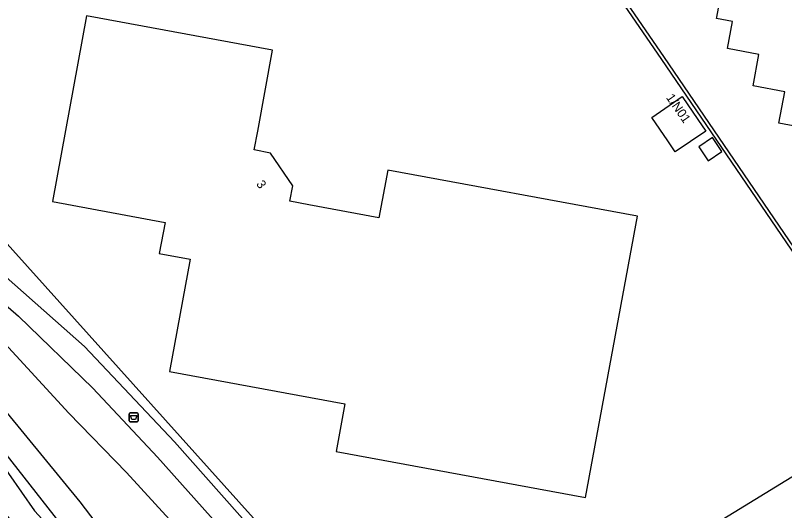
# Model space of a CAD drawing. Extents: x 157466 to 158888, y 383063 to 384677.
# Drawn here: x 157904.9 to 157990.3, y 383254.5 to 383309.5 of the extents above; entities that cross this region are included whole.
import ezdxf

# ---------------------------------------------------------------- set-up
doc = ezdxf.new("R2010")
doc.units = 0
for name, color, linetype in [('IMGEO_Afvalbak', 7, 'Continuous'), ('IMGEO_Groenvoorziening', 7, 'Continuous'), ('IMGEO_Haag', 7, 'Continuous'), ('IMGEO_Hek', 7, 'Continuous'), ('IMGEO_Lage_trafo', 7, 'Continuous'), ('IMGEO_Pand', 7, 'Continuous'), ('IMGEO_Pand_nummerreeks', 7, 'Continuous')]:
    doc.layers.add(name, color=color, linetype=linetype)

msp = doc.modelspace()

# ---------------------------------------------------------------- linework, layer by layer
at = {"layer": 'IMGEO_Afvalbak'}
for p, q in [((157917.52, 383264.424), (157917.52, 383265.224)), ((157917.52, 383265.224), (157917.52, 383264.424)), ((157917.62, 383265.324), (157918.41, 383265.324)), ((157918.41, 383265.324), (157917.62, 383265.324)), ((157918.51, 383265.224), (157918.51, 383264.424)), ((157918.51, 383264.424), (157918.51, 383265.224)), ((157918.41, 383264.324), (157917.62, 383264.324)), ((157917.62, 383264.324), (157918.41, 383264.324))]:
    msp.add_line(p, q, dxfattribs=at)
msp.add_lwpolyline([(157917.663, 383265.038), (157918.367, 383265.038), (157918.218, 383264.568), (157917.812, 383264.568), (157917.663, 383265.038)], dxfattribs=at)
for centre, start, end in [((157917.62, 383265.224), 90, 180), ((157917.62, 383265.224), 90, 180), ((157918.41, 383265.224), 0, 90), ((157918.41, 383265.224), 360, 90), ((157917.62, 383264.424), 180, 270), ((157917.62, 383264.424), 180, 270), ((157918.41, 383264.424), 270, 0), ((157918.41, 383264.424), 270, 0)]:
    msp.add_arc(centre, 0.1, start, end, dxfattribs=at)
at = {"layer": 'IMGEO_Groenvoorziening'}
for points in [[(157793.514, 383406.385), (157803.74, 383395.36), (157805.588, 383392.998), (157807.532, 383390.715), (157849.702, 383344.141), (157889.589, 383300.088), (157949.885, 383232.91)], [(157948.97, 383232.31), (157933.282, 383250), (157922.54, 383262.113), (157912.574, 383272.677), (157895.75, 383287.54), (157892.353, 383290.294), (157878.365, 383302.971), (157857.156, 383325.085), (157844.559, 383339.577), (157839.418, 383345.491), (157821.749, 383365.653), (157792.897, 383398.29)], [(157885.528, 383284.108), (157887.593, 383281.168), (157893.63, 383272.831), (157901.188, 383262.739), (157906.995, 383254.443), (157915.529, 383245.154), (157918.267, 383241.049), (157922.86, 383234.47), (157926.842, 383225.106), (157917.651, 383237.226), (157908.535, 383248.235), (157901.575, 383256.835), (157894.788, 383265.544), (157888.045, 383273.242), (157884.324, 383277.835), (157881.179, 383281.998), (157879.083, 383284.208), (157877.055, 383287.129), (157866.336, 383300.067), (157859.97, 383307.251), (157854.953, 383312.545), (157846.321, 383322.336), (157838.876, 383331.598), (157837.43, 383333.25)], [(157883.671, 383294.861), (157904.085, 383277.064), (157905.243, 383276.051), (157913.495, 383268.061), (157920.644, 383260.408), (157929.936, 383250), (157945.627, 383232.424), (157943.413, 383231.061)], [(157942.331, 383230.946), (157939.437, 383233.814), (157925.187, 383250), (157917.229, 383258.691), (157910.822, 383265.299), (157883.671, 383294.861)], [(157951.825, 383203.476), (157934.23, 383222.168), (157922.645, 383237.116), (157912.27, 383250), (157885.528, 383284.108)], [(157935.965, 383225.269), (157916.222, 383250), (157912.075, 383255.444), (157894.055, 383277.412)], [(158003.179, 383265.58), (157999.103, 383263.082), (157949.885, 383232.91)]]:
    msp.add_lwpolyline(points, dxfattribs=at)
at = {"layer": 'IMGEO_Haag'}
for points in [[(157965.542, 383320.73), (157976.607, 383304.584), (158003.179, 383265.58)], [(158003.35, 383265.685), (158003.515, 383265.798), (157976.937, 383304.81), (157965.872, 383320.956)]]:
    msp.add_lwpolyline(points, dxfattribs=at)
at = {"layer": 'IMGEO_Hek'}
for points in [[(157949.885, 383232.91), (157889.589, 383300.088)], [(157999.103, 383263.082), (157949.885, 383232.91)]]:
    msp.add_lwpolyline(points, dxfattribs=at)
at = {"layer": 'IMGEO_Lage_trafo'}
msp.add_lwpolyline([(157981.798, 383293.317), (157983.312, 383294.346), (157982.255, 383295.902), (157980.741, 383294.874), (157981.798, 383293.317)], dxfattribs=at)
at = {"layer": 'IMGEO_Pand'}
for points in [[(157996.58, 383296.221), (157989.648, 383297.514), (157990.282, 383301.01), (157986.791, 383301.667), (157987.41, 383305.143), (157983.926, 383305.798), (157984.479, 383308.797), (157982.712, 383309.13), (157982.741, 383309.286), (157984.19, 383317.101), (157988.921, 383316.224), (157989.209, 383316.171), (157989.384, 383317.191), (157990.886, 383316.935)], [(157937.476, 383288.439), (157935.356, 383288.832), (157935.682, 383290.562), (157933.186, 383294.192), (157931.406, 383294.544), (157931.787, 383296.632), (157933.424, 383305.609), (157912.788, 383309.42), (157909.007, 383288.798), (157921.496, 383286.457), (157920.851, 383283.039), (157924.28, 383282.398), (157921.996, 383269.931), (157941.47, 383266.327), (157940.482, 383261.02), (157968.185, 383255.919), (157973.956, 383287.176), (157946.228, 383292.288), (157945.227, 383287.003), (157937.476, 383288.439)], [(157978.9, 383300.469), (157980.642, 383297.905), (157981.511, 383296.626), (157978.124, 383294.325), (157977.301, 383295.532), (157975.535, 383298.122), (157978.9, 383300.469)]]:
    msp.add_lwpolyline(points, dxfattribs=at)

# ---------------------------------------------------------------- texts
at = {"layer": 'IMGEO_Pand_nummerreeks'}
for s, rotation, p in [('1/N01', 304.63509, (157977.067, 383300.354)), ('3', 304.51254, (157931.577, 383290.743))]:
    msp.add_text(s, height=1, rotation=rotation, dxfattribs=at).set_placement(p)

doc.saveas('drawing.dxf')
